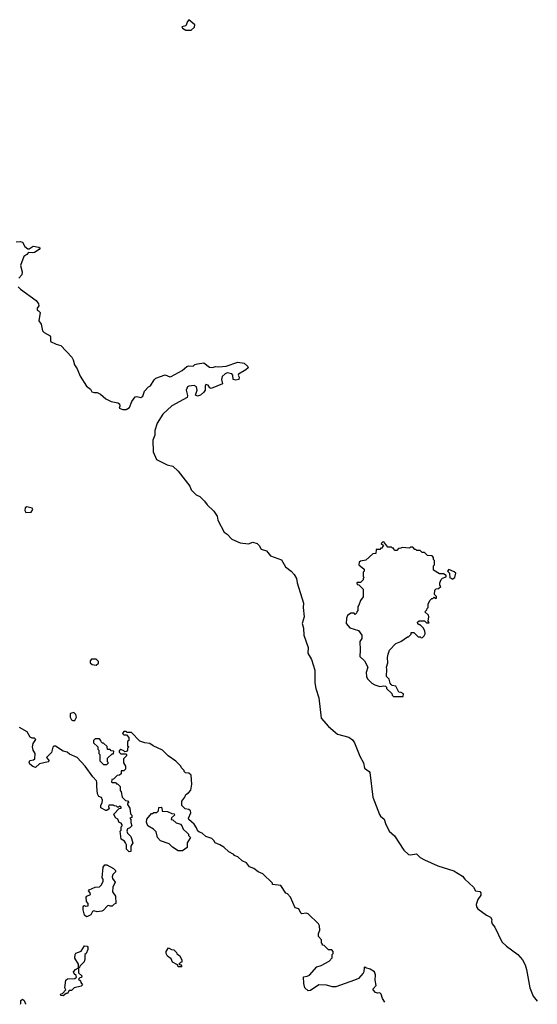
# Model space of a CAD drawing. Extents: x 1966327 to 2147849, y 395140 to 552178.
# Tile 269 of 316: x 2103968 to 2108824, y 400869 to 410112. Entities that reach past the tile are written whole.
import ezdxf

# ---------------------------------------------------------------- set-up
doc = ezdxf.new("R2010")
doc.units = 0

msp = doc.modelspace()

# ---------------------------------------------------------------- linework, layer by layer
at = {"layer": '0CON20XD'}
for points in [[(2105525, 410013.3), (2105575, 410014), (2105607.3, 410042.7), (2105610, 410065), (2105555, 410112.5), (2105541.2, 410095), (2105525.9, 410054.1), (2105490, 410045), (2105495, 410032.5), (2105525, 410013.3)], [(2103935, 408026.2), (2103970.7, 408030.7), (2103993, 408023), (2104015, 407982.5), (2104045, 407960), (2104055, 407960), (2104095, 407986), (2104146.7, 407976.7), (2104158.3, 407968.3), (2104150, 407955), (2104105, 407926.7), (2104085, 407922.5), (2104051.7, 407928.3), (2104033, 407907), (2104005, 407890), (2103974, 407804), (2103991.2, 407745), (2103986.4, 407716.4), (2103958.8, 407685)], [(2103953.9, 407603.9), (2103973.6, 407583.6), (2104122.5, 407475), (2104142.5, 407445), (2104147.5, 407425), (2104130, 407405), (2104130, 407385), (2104145, 407380), (2104160, 407365), (2104147.5, 407285), (2104170, 407255), (2104181.2, 407191.2), (2104195.9, 407175.9), (2104252.5, 407145), (2104257.5, 407135), (2104255, 407090), (2104310, 407065), (2104355, 407053.3), (2104455.5, 406945.5), (2104469.7, 406919.7), (2104482.2, 406872.2), (2104506.7, 406835), (2104535, 406766), (2104595, 406673.3), (2104633, 406643), (2104645, 406620), (2104665, 406612.5), (2104695, 406612.5), (2104725, 406597.5), (2104775, 406552.5), (2104825, 406527.5), (2104887, 406517), (2104905, 406507.5), (2104907.5, 406485), (2104900, 406465), (2104935, 406453.8), (2104966.4, 406453.6), (2104999.3, 406470.7), (2105020.5, 406529.5), (2105049.5, 406570.5), (2105065, 406574), (2105103, 406567), (2105123, 406577), (2105140, 406625), (2105177.5, 406665), (2105196, 406674), (2105227.7, 406732.3), (2105244.1, 406745.9), (2105332.7, 406777.3), (2105375, 406761.2), (2105387.3, 406762.7), (2105490.7, 406819.3), (2105535, 406857.5), (2105555, 406862.5), (2105595, 406860), (2105610, 406875), (2105635, 406882.5), (2105695, 406890), (2105748.3, 406851.7), (2105775, 406847.5), (2105805, 406856.7), (2105835, 406853.3), (2105905, 406860), (2106015, 406896.7), (2106075, 406886.7), (2106105, 406860), (2106110, 406845), (2106090, 406825), (2106020, 406785), (2106017.5, 406775), (2106026.7, 406755), (2106022.5, 406735), (2105995, 406727.5), (2105970, 406735), (2105967.5, 406775), (2105959.3, 406789.3), (2105912.7, 406797.3), (2105895, 406788.8), (2105868.3, 406761.7), (2105860, 406735), (2105870, 406695), (2105765, 406650.8), (2105752.5, 406655), (2105735, 406682.5), (2105715, 406687.5), (2105708.3, 406671.7), (2105706.7, 406635), (2105695.8, 406614.2), (2105665, 406586.2), (2105635, 406576.7), (2105616.7, 406586.7), (2105631.8, 406635), (2105626.4, 406666.4), (2105605, 406677.5), (2105555, 406673.3), (2105543.3, 406665), (2105528.8, 406635), (2105543.3, 406585), (2105537.5, 406565), (2105395, 406486), (2105310.3, 406409.7), (2105256.2, 406325), (2105236.7, 406255), (2105236.4, 406233.6), (2105236.4, 406213.6), (2105217.5, 406165), (2105220, 406055), (2105252.5, 405985), (2105350, 405935), (2105405, 405920), (2105453, 405873), (2105563, 405733), (2105575, 405700), (2105587.5, 405685), (2105621.7, 405651.7), (2105657.5, 405635), (2105701.2, 405591.2), (2105725, 405556.7), (2105788.3, 405498.3), (2105820.7, 405450.7), (2105827.5, 405415), (2105885, 405302.5), (2105913, 405283), (2105957.5, 405235), (2106035, 405200), (2106115, 405192.5), (2106155, 405207.5), (2106195, 405195.6), (2106215, 405176), (2106231.7, 405141.7), (2106283.8, 405125), (2106320.3, 405080.3), (2106425, 405041.2), (2106462, 404975), (2106515, 404935.6), (2106542.2, 404905)], [(2104025, 405487.5), (2104075, 405490.6), (2104089.5, 405515), (2104085, 405527.8), (2104035, 405538.2), (2104019.1, 405530.9), (2104015.6, 405505), (2104025, 405487.5)], [(2107565, 403760), (2107570, 403785), (2107547, 403797), (2107525, 403800), (2107496.4, 403856.4), (2107463, 403863), (2107451.7, 403871.7), (2107443, 403883), (2107435, 403920), (2107410, 403945), (2107412.5, 404015), (2107407.5, 404035), (2107420, 404075), (2107417.5, 404125), (2107423.6, 404156.4), (2107437.5, 404192.5), (2107497.5, 404255), (2107543.6, 404276.4), (2107605, 404320), (2107615, 404320), (2107640, 404345), (2107641.7, 404358.3), (2107665, 404360), (2107705, 404320), (2107725, 404320), (2107735, 404310), (2107748.3, 404311.7), (2107763, 404327), (2107773, 404347), (2107770, 404375), (2107753, 404403), (2107725, 404430), (2107715, 404430), (2107701.7, 404441.7), (2107700, 404455), (2107715, 404470), (2107765, 404470), (2107785, 404450), (2107808.3, 404451.7), (2107800, 404465), (2107807.5, 404505), (2107801.7, 404521.7), (2107770, 404555), (2107788.3, 404571.7), (2107790, 404585), (2107800, 404595), (2107800, 404625), (2107815, 404660), (2107835, 404680), (2107845, 404680), (2107855, 404690), (2107865, 404680), (2107878.3, 404681.7), (2107878.3, 404698.3), (2107860, 404715), (2107863, 404757), (2107875, 404770), (2107898.3, 404771.7), (2107918.3, 404791.7), (2107910, 404805), (2107910, 404825), (2107923, 404857), (2107935, 404870), (2107968.3, 404881.7), (2107970, 404895), (2107945, 404910), (2107905, 404910), (2107850, 404945), (2107850, 404985), (2107860, 404995), (2107860, 405035), (2107850, 405045), (2107850, 405065), (2107838.3, 405078.3), (2107793, 405083), (2107765, 405110), (2107745, 405110), (2107725, 405130), (2107695, 405130), (2107685, 405140), (2107675, 405140), (2107655, 405160), (2107635, 405160), (2107625, 405150), (2107555, 405157.5), (2107545, 405150), (2107521.7, 405148.3), (2107505, 405130), (2107485, 405130), (2107475, 405150), (2107465, 405150), (2107455, 405160), (2107421.7, 405161.7), (2107385, 405210), (2107371.7, 405208.3), (2107360, 405195), (2107380, 405175), (2107370, 405165), (2107368.3, 405151.7), (2107355, 405150), (2107345, 405140), (2107311.7, 405138.3), (2107308.3, 405101.7), (2107281.7, 405098.3), (2107215, 405040), (2107165, 405030), (2107151.7, 405018.3), (2107150, 404995), (2107200, 404955), (2107200, 404935), (2107190, 404925), (2107190, 404885), (2107200, 404875), (2107190, 404865), (2107190, 404855), (2107165, 404830), (2107135, 404830), (2107130, 404825), (2107135, 404810), (2107148.3, 404808.3), (2107190, 404765), (2107190, 404695), (2107165, 404660), (2107150, 404615), (2107140, 404605), (2107140, 404565), (2107130, 404555), (2107128.3, 404541.7), (2107115, 404530), (2107105, 404540), (2107075, 404540), (2107041.7, 404518.3), (2107032.5, 404495), (2107030, 404445), (2107065, 404402.5), (2107145, 404377.5), (2107177.5, 404335), (2107177, 404303), (2107157.5, 404275), (2107163.3, 404195), (2107160, 404135), (2107203, 404093), (2107232.5, 404035), (2107217.5, 403985), (2107220, 403945), (2107230, 403925), (2107270, 403885), (2107298.3, 403868.3), (2107345, 403852.5), (2107385, 403860), (2107400, 403855), (2107410, 403845), (2107410, 403835), (2107458.3, 403788.3), (2107461.7, 403771.7), (2107475, 403760), (2107565, 403760)], [(2106542.2, 404905), (2106565.6, 404865), (2106571.2, 404825), (2106630.8, 404635), (2106626, 404595), (2106635.9, 404505.9), (2106619.2, 404445), (2106629.5, 404399.5), (2106634.3, 404335), (2106675, 404220), (2106671.2, 404165), (2106705.8, 404105.8), (2106737.5, 404005), (2106736.4, 403886.4), (2106746, 403835), (2106775.6, 403745), (2106796.2, 403555), (2106865, 403476.2), (2106950, 403405), (2107055.8, 403375.8), (2107090.8, 403350.8), (2107110, 403325), (2107158.3, 403198.3), (2107193.3, 403135), (2107202.5, 403085), (2107247.5, 403055), (2107253.3, 403045), (2107282, 402815), (2107342.3, 402652.3), (2107353.3, 402635), (2107387, 402607), (2107400, 402565), (2107434.2, 402495), (2107485, 402450), (2107572, 402315), (2107615, 402274.2), (2107635, 402272), (2107691.7, 402281.7), (2107725, 402246.7), (2107765, 402223.8), (2107889.5, 402169.5), (2108040.7, 402120.7), (2108123, 402073), (2108143.6, 402043.6), (2108225, 401970), (2108242.5, 401935), (2108285, 401927.5), (2108292.5, 401915), (2108292.5, 401895), (2108266.4, 401853.6), (2108250, 401805), (2108253.3, 401785), (2108266.7, 401765), (2108347.5, 401705), (2108385.9, 401685.9), (2108396.7, 401665), (2108393.8, 401645), (2108400, 401625), (2108425, 401592.5), (2108492, 401455), (2108535, 401413.8), (2108640, 401335), (2108685, 401286.7), (2108710.3, 401240.3), (2108724, 401195), (2108755, 401022.5), (2108785.8, 400945), (2108823.8, 400897.7)], [(2108025, 404860), (2108050, 404875), (2108060, 404915), (2108045, 404930), (2107995, 404950), (2107980, 404935), (2108000, 404915), (2108001.7, 404871.7), (2108015, 404870), (2108025, 404860)], [(2104685, 404052.5), (2104708.3, 404071.7), (2104708.3, 404088.3), (2104685, 404110), (2104641.7, 404108.3), (2104630, 404095), (2104630, 404075), (2104648.3, 404058.3), (2104685, 404052.5)], [(2104485, 403532.5), (2104500, 403565), (2104495, 403590), (2104475, 403607.5), (2104445, 403600), (2104440, 403595), (2104442.5, 403565), (2104455, 403540), (2104465, 403532.5), (2104485, 403532.5)], [(2107394.5, 400889.5), (2107371.2, 400925), (2107358.8, 400965), (2107345, 400976.2), (2107325, 400973.8), (2107305, 400980), (2107282.5, 401005), (2107282.5, 401015), (2107313, 401047), (2107303.8, 401095), (2107306.2, 401145), (2107296.2, 401175), (2107255, 401198.8), (2107215, 401210), (2107205, 401220), (2107200, 401215), (2107197, 401173), (2107189.3, 401160.7), (2107145, 401112.5), (2107110, 401095), (2106935, 401032.5), (2106903.6, 401033.6), (2106845, 401050), (2106775, 401053.3), (2106695, 401000), (2106675, 400996.7), (2106643.9, 401023.9), (2106632.5, 401065), (2106631.7, 401128.3), (2106665, 401132.5), (2106685, 401142.5), (2106755, 401220), (2106795, 401232.5), (2106870, 401275), (2106900, 401305), (2106900, 401335), (2106910, 401345), (2106910, 401365), (2106895, 401380), (2106865, 401380), (2106825, 401420), (2106810, 401425), (2106810, 401435), (2106800, 401445), (2106800, 401475), (2106770, 401505), (2106770, 401535), (2106782.5, 401565), (2106780, 401605), (2106770, 401625), (2106675, 401718.8), (2106655, 401726), (2106615, 401718.8), (2106605.9, 401725.9), (2106586.7, 401765), (2106553.6, 401773.6), (2106507.5, 401875), (2106480, 401905), (2106463.6, 401913.6), (2106417.5, 401985), (2106340, 401995), (2106340, 402005), (2106250, 402095), (2106205, 402112.5), (2106163.6, 402143.6), (2106125, 402160), (2106095.8, 402195.8), (2106055, 402216.7), (2106013.6, 402253.6), (2105980, 402265), (2105976.4, 402276.4), (2105929.3, 402299.3), (2105883, 402343), (2105846.1, 402366.1), (2105800, 402385), (2105788.3, 402408.3), (2105770, 402425), (2105713.9, 402443.9), (2105680, 402475), (2105653.8, 402483.8), (2105637.5, 402495), (2105627, 402527), (2105605, 402560), (2105553, 402603), (2105552.5, 402615), (2105572.5, 402665), (2105570, 402685), (2105555, 402697.5), (2105520, 402705), (2105490, 402735), (2105490, 402775), (2105517, 402813), (2105525, 402840), (2105550, 402855), (2105571.7, 402878.3), (2105582.5, 402935), (2105575, 403020), (2105555, 403037.5), (2105521.7, 403041.7), (2105510, 403055), (2105510, 403065), (2105485, 403090), (2105480, 403105), (2105433, 403153), (2105360.7, 403200.7), (2105306.1, 403256.1), (2105220, 403295), (2105187, 403317), (2105143, 403323), (2105095, 403340), (2105015, 403420), (2104975, 403420), (2104965, 403430), (2104945, 403430), (2104931.7, 403411.7), (2104945, 403400), (2104968.3, 403398.3), (2104990, 403375), (2104990, 403345), (2104980, 403335), (2104980, 403295), (2104990, 403285), (2104980, 403275), (2104980, 403255), (2104968.3, 403241.7), (2104955, 403240), (2104945, 403250), (2104915, 403260), (2104901.7, 403248.3), (2104900, 403235), (2104915, 403220), (2104965, 403220), (2104970, 403215), (2104968.3, 403201.7), (2104940, 403175), (2104940, 403135), (2104960, 403105), (2104960, 403075), (2104945, 403060), (2104920, 403060), (2104918.3, 403031.7), (2104905, 403020), (2104881.7, 403018.3), (2104848.3, 402981.7), (2104831.7, 402978.3), (2104830, 402955), (2104835, 402950), (2104865, 402950), (2104875, 402940), (2104885, 402940), (2104910, 402915), (2104910, 402875), (2104920, 402865), (2104930, 402815), (2104961.7, 402781.7), (2104978.3, 402778.3), (2104990, 402765), (2104980, 402755), (2104980, 402745), (2105001.7, 402711.7), (2105008.3, 402658.3), (2105020, 402645), (2105018.3, 402621.7), (2105000, 402615), (2105010, 402605), (2105010, 402575), (2105020, 402545), (2105000, 402525), (2104980, 402515), (2104972.5, 402495), (2104980, 402475), (2105010, 402445), (2105030, 402385), (2105010, 402355), (2105010, 402305), (2104995, 402300), (2104970, 402325), (2104970, 402365), (2104960, 402385), (2104949.3, 402399.3), (2104918.3, 402418.3), (2104910, 402495), (2104920, 402505), (2104920, 402535), (2104930, 402545), (2104930, 402555), (2104918.3, 402568.3), (2104900, 402575), (2104888.3, 402608.3), (2104865, 402620), (2104850, 402655), (2104901.7, 402708.3), (2104918.3, 402711.7), (2104918.3, 402718.3), (2104905, 402730), (2104895, 402720), (2104885, 402720), (2104875, 402730), (2104853, 402733), (2104845, 402740), (2104805, 402740), (2104800, 402725), (2104807.5, 402705), (2104785, 402687.5), (2104775, 402687.5), (2104727.5, 402715), (2104727.5, 402735), (2104742.5, 402765), (2104743.3, 402785), (2104735, 402810), (2104710.7, 402820.7), (2104697.5, 402845), (2104690, 402915), (2104692.5, 402955), (2104687, 402967), (2104653.6, 403003.6), (2104582.5, 403105), (2104507.3, 403187.3), (2104435, 403218.8), (2104412.5, 403235), (2104374.1, 403244.1), (2104305, 403292.5), (2104288.3, 403291.7), (2104278.3, 403281.7), (2104267, 403233), (2104220, 403185), (2104242.5, 403155), (2104236.1, 403143.9), (2104153, 403127), (2104115, 403092.5), (2104091.7, 403101.7), (2104064.1, 403124.1), (2104056.7, 403135), (2104063.6, 403156.4), (2104097, 403163), (2104110, 403175), (2104112.5, 403225), (2104093.3, 403255), (2104086.7, 403285), (2104093, 403317), (2104120, 403355), (2104105, 403367.5), (2104085, 403367.5), (2104065, 403377.5), (2104036.4, 403426.4), (2103965, 403467.5)], [(2104785, 403120), (2104800, 403135), (2104790, 403145), (2104791.7, 403178.3), (2104835, 403220), (2104848.3, 403221.7), (2104850, 403245), (2104825, 403250), (2104815, 403260), (2104791.7, 403261.7), (2104788.3, 403288.3), (2104755, 403320), (2104745, 403320), (2104731.7, 403331.7), (2104730, 403345), (2104715, 403360), (2104675, 403360), (2104660, 403345), (2104660, 403325), (2104700, 403285), (2104700, 403265), (2104710, 403255), (2104710, 403225), (2104720, 403215), (2104720, 403155), (2104755, 403120), (2104785, 403120)], [(2105495, 402310), (2105455, 402310), (2105400, 402345), (2105370, 402375), (2105290, 402405), (2105260, 402435), (2105248.3, 402488.3), (2105223, 402513), (2105170, 402545), (2105158.3, 402578.3), (2105161.7, 402608.3), (2105205, 402660), (2105215, 402660), (2105225, 402670), (2105255, 402670), (2105270, 402685), (2105273, 402717), (2105295, 402720), (2105300, 402715), (2105303, 402683), (2105355, 402677.5), (2105395, 402660), (2105418.3, 402658.3), (2105420, 402645), (2105391.7, 402618.3), (2105390, 402605), (2105405, 402600), (2105435, 402572.5), (2105475, 402560), (2105490, 402545), (2105501.7, 402511.7), (2105538.3, 402478.3), (2105550, 402465), (2105550, 402455), (2105570, 402435), (2105540, 402385), (2105538.3, 402341.7), (2105495, 402310)], [(2104595, 401690), (2104576.4, 401706.4), (2104563, 401757), (2104562.5, 401785), (2104570, 401795), (2104577, 401797), (2104585, 401790), (2104610, 401795), (2104610, 401815), (2104593.3, 401835), (2104590, 401875), (2104596.4, 401883.6), (2104631.7, 401898.3), (2104630, 401915), (2104613.6, 401933.6), (2104620, 401945), (2104675, 401967.5), (2104715, 401972.5), (2104735, 401990), (2104750, 402025), (2104750, 402045), (2104740, 402055), (2104750, 402155), (2104765, 402177.5), (2104785, 402178.8), (2104846.2, 402145), (2104866, 402125), (2104865, 402112.5), (2104842.2, 402087.8), (2104835.8, 402065.8), (2104839.4, 402049.4), (2104862.5, 402015), (2104840.7, 401969.3), (2104837.5, 401925), (2104867.5, 401885), (2104870, 401815), (2104855, 401810), (2104835, 401790), (2104815, 401790), (2104805, 401797.5), (2104790, 401795), (2104750, 401750), (2104737, 401743), (2104695, 401737.5), (2104663, 401747), (2104651.2, 401738.8), (2104635, 401707.5), (2104605, 401692.5), (2104595, 401690)], [(2104375, 400950), (2104353, 400953), (2104350, 400965), (2104368.3, 400971.7), (2104400, 401005), (2104392.5, 401025), (2104400, 401095), (2104415, 401107.5), (2104485, 401110), (2104500, 401125), (2104498.3, 401138.3), (2104480, 401155), (2104472.5, 401175), (2104490, 401195), (2104520, 401210), (2104520, 401245), (2104483.6, 401303.6), (2104487.5, 401335), (2104495, 401350), (2104545, 401367.5), (2104575, 401417.5), (2104600, 401415), (2104607.5, 401405), (2104606.7, 401385), (2104590, 401345), (2104580, 401335), (2104580, 401295), (2104571.7, 401268.3), (2104531.7, 401228.3), (2104530, 401215), (2104520, 401210), (2104520, 401165), (2104550, 401135), (2104548.3, 401121.7), (2104531.7, 401118.3), (2104520, 401105), (2104538.3, 401088.3), (2104540, 401075), (2104557, 401053), (2104545, 401040), (2104480, 401025), (2104455, 401000), (2104431.7, 400998.3), (2104415, 400970), (2104405, 400970), (2104375, 400950)], [(2105485, 401220), (2105455, 401220), (2105448.3, 401238.3), (2105400, 401265), (2105390, 401295), (2105355, 401320), (2105342.5, 401345), (2105342.5, 401365), (2105365, 401400), (2105393, 401383), (2105415, 401380), (2105440, 401355), (2105441.7, 401341.7), (2105467, 401327), (2105490, 401285), (2105490, 401265), (2105475, 401260), (2105460, 401245), (2105478.3, 401238.3), (2105490, 401225), (2105485, 401220)], [(2103975.2, 400869), (2103977.5, 400875), (2103977.5, 400905), (2103995, 400917.5), (2104010, 400905), (2104023, 400873), (2104023, 400869.2)]]:
    msp.add_lwpolyline(points, dxfattribs=at)

doc.saveas('drawing.dxf')
